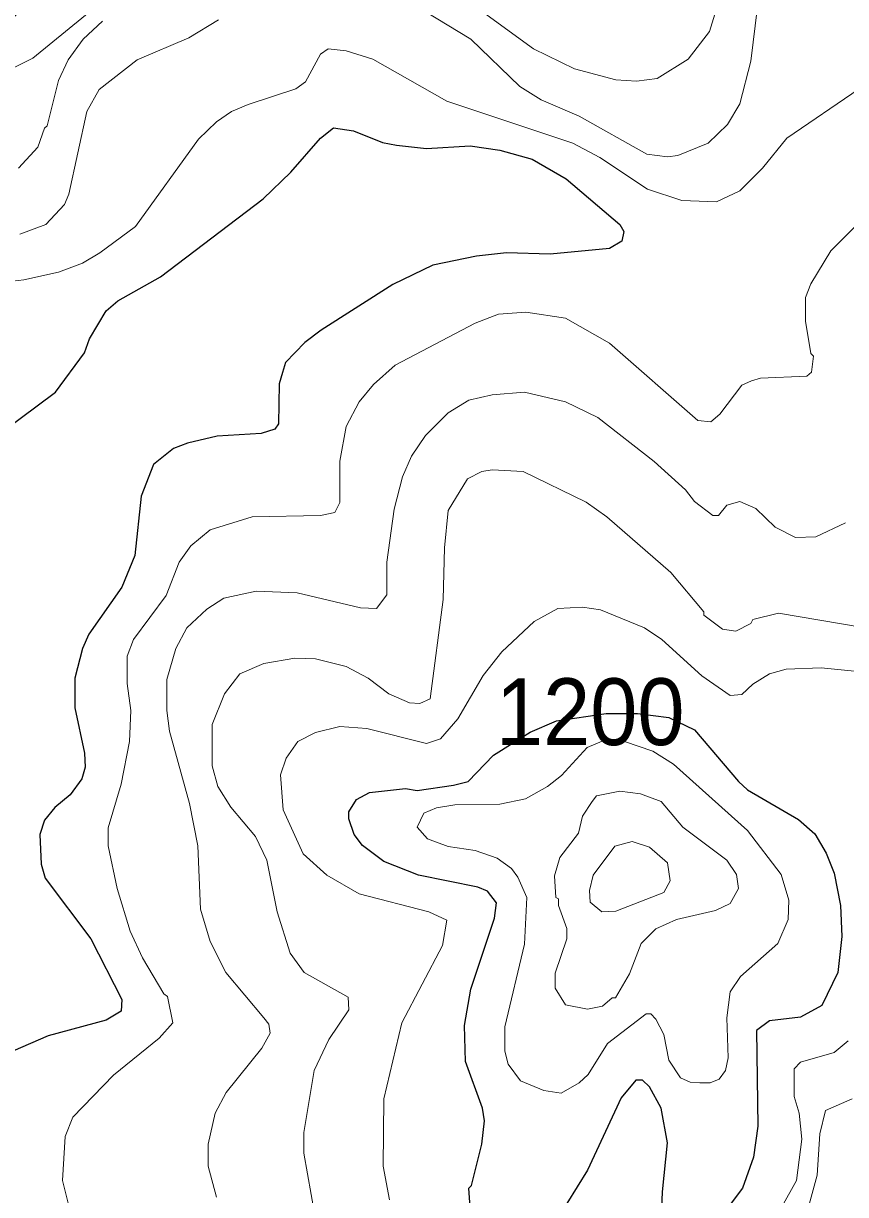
# Model space of a CAD drawing. Extents: x 423 to 448.8, y 7456.3 to 7484.
# Drawn here: x 430.855 to 431.841, y 7477.16 to 7478.564 of the extents above; entities that cross this region are included whole.
import ezdxf
from ezdxf.enums import TextEntityAlignment as Align

# ---------------------------------------------------------------- set-up
doc = ezdxf.new("R2010")
doc.units = 0
doc.header["$LTSCALE"] = 0.032
doc.layers.add('1', color=7, linetype='Continuous', lineweight=25)
doc.layers.add('2', color=7, linetype='Continuous', lineweight=13)
doc.layers.add('61', color=7, linetype='Continuous')

msp = doc.modelspace()

# ---------------------------------------------------------------- linework, layer by layer
at = {"layer": '1'}
for points in [[(430.8306, 7478.0751), (430.8932, 7478.1215), (430.928, 7478.1687), (430.9342, 7478.1857), (430.9543, 7478.219), (430.9682, 7478.2313), (431.0192, 7478.26), (431.1422, 7478.3535), (431.1755, 7478.3852), (431.2111, 7478.4262), (431.2266, 7478.4386), (431.2505, 7478.4348), (431.2854, 7478.4208), (431.3024, 7478.4177), (431.338, 7478.4138), (431.3905, 7478.4169), (431.4261, 7478.4116), (431.4648, 7478.4007), (431.5058, 7478.3775), (431.57, 7478.3226), (431.5746, 7478.3141), (431.5723, 7478.3025), (431.5576, 7478.294), (431.4865, 7478.287), (431.4339, 7478.2885), (431.3983, 7478.2847), (431.3457, 7478.2739), (431.2977, 7478.2506), (431.2119, 7478.1958), (431.1925, 7478.1811), (431.1693, 7478.1571), (431.1654, 7478.1452), (431.1616, 7478.1316), (431.1608, 7478.0836), (431.1562, 7478.0774), (431.1399, 7478.072)], [(431.1399, 7478.072), (431.0874, 7478.0689), (431.0518, 7478.0604), (431.0348, 7478.0542), (431.0108, 7478.0349), (430.996, 7477.997), (430.9883, 7477.9258), (430.9728, 7477.8879), (430.9334, 7477.8315), (430.9257, 7477.8145), (430.9164, 7477.7789), (430.9164, 7477.7433), (430.928, 7477.6892), (430.9288, 7477.6721), (430.9249, 7477.6582), (430.911, 7477.6389), (430.8924, 7477.6241), (430.8801, 7477.6087), (430.8746, 7477.5917), (430.8762, 7477.5561), (430.8808, 7477.5391), (430.9357, 7477.4664), (430.9729, 7477.3937), (430.9721, 7477.3797), (430.9543, 7477.3689), (430.8847, 7477.3504), (430.8421, 7477.3318)], [(431.3913, 7477.1338), (431.389, 7477.1678), (431.3921, 7477.1709), (431.4045, 7477.2204), (431.4076, 7477.2483), (431.4052, 7477.2637), (431.3851, 7477.3194), (431.3836, 7477.3628), (431.3913, 7477.4061), (431.4199, 7477.4911), (431.4222, 7477.5097), (431.4114, 7477.5236), (431.3998, 7477.5283), (431.3287, 7477.543), (431.2869, 7477.5592), (431.2613, 7477.5785), (431.2513, 7477.5916), (431.2451, 7477.6103), (431.2451, 7477.6187), (431.2544, 7477.6334), (431.2699, 7477.6419), (431.3132, 7477.6466), (431.3271, 7477.6443), (431.3704, 7477.6505), (431.3882, 7477.6551), (431.4184, 7477.6868), (431.4624, 7477.7141), (431.4939, 7477.7278), (431.5535, 7477.7367), (431.5912, 7477.7367), (431.6289, 7477.7319), (431.6594, 7477.7171), (431.7123, 7477.6551), (431.7231, 7477.6451), (431.7842, 7477.6094), (431.8036, 7477.5924), (431.8175, 7477.5692), (431.8268, 7477.5453), (431.8345, 7477.5066), (431.836, 7477.4695), (431.8314, 7477.4262), (431.8121, 7477.3867), (431.7866, 7477.3728), (431.7494, 7477.3681), (431.734, 7477.3566), (431.7355, 7477.2421), (431.7301, 7477.205), (431.7169, 7477.1678), (431.6891, 7477.1307)], [(431.6203, 7477.1431), (431.621, 7477.1632), (431.6272, 7477.222), (431.6195, 7477.2637), (431.6056, 7477.2893), (431.597, 7477.297), (431.5893, 7477.297), (431.5715, 7477.2761), (431.5313, 7477.1895), (431.4941, 7477.1292)]]:
    msp.add_lwpolyline(points, dxfattribs=at)
at = {"layer": '2'}
for points in [[(431.389, 7478.5894), (431.4663, 7478.533), (431.5158, 7478.509), (431.5653, 7478.4958), (431.5901, 7478.4943), (431.6149, 7478.4974), (431.652, 7478.5206), (431.6775, 7478.5539), (431.7154, 7478.6776)], [(431.3364, 7478.5778), (431.3913, 7478.5446), (431.4501, 7478.4881), (431.4756, 7478.4719), (431.5212, 7478.4525), (431.6025, 7478.4069), (431.6272, 7478.4038), (431.6396, 7478.4054), (431.6759, 7478.42), (431.6991, 7478.4425), (431.7138, 7478.4673), (431.727, 7478.5183), (431.7432, 7478.649)], [(430.8507, 7478.311), (430.8816, 7478.3226), (430.904, 7478.3466), (430.9094, 7478.359), (430.9311, 7478.458), (430.9458, 7478.4843), (430.9914, 7478.5198), (431.0533, 7478.5461), (431.0889, 7478.5678)], [(430.9264, 7478.5446), (430.9497, 7478.5662)], [(430.8491, 7478.3899), (430.8723, 7478.4154), (430.8801, 7478.4379), (430.8832, 7478.441), (430.897, 7478.4951), (430.9086, 7478.5198), (430.9264, 7478.5446)], [(431.8569, 7478.485), (431.7703, 7478.4262), (431.7409, 7478.3899), (431.7138, 7478.3628), (431.686, 7478.3497), (431.6442, 7478.3512), (431.6032, 7478.3651), (431.546, 7478.403), (431.5135, 7478.42), (431.3627, 7478.4703), (431.2737, 7478.5206), (431.242, 7478.5307), (431.2204, 7478.533), (431.2111, 7478.5268), (431.1933, 7478.4935), (431.1817, 7478.485), (431.1245, 7478.4664), (431.1044, 7478.4579), (431.0866, 7478.4456), (431.0649, 7478.4247), (430.9891, 7478.3203), (430.9466, 7478.2885), (430.9257, 7478.2762), (430.8971, 7478.2653), (430.8553, 7478.2561), (430.7733, 7478.2468)], [(431.7161, 7478.13), (431.7278, 7478.1354), (431.7386, 7478.1385), (431.7942, 7478.1408), (431.7997, 7478.1455), (431.802, 7478.1648), (431.7989, 7478.1679), (431.7927, 7478.2066), (431.7927, 7478.2352), (431.7989, 7478.2514), (431.8229, 7478.2909), (431.8538, 7478.3218)], [(430.9117, 7477.1369), (430.9017, 7477.1771), (430.9048, 7477.2297), (430.9141, 7477.2529), (430.9628, 7477.3032), (431.0177, 7477.3473), (431.0339, 7477.3658), (431.0278, 7477.3975), (431.0231, 7477.4006), (430.9976, 7477.4439), (430.9829, 7477.4757), (430.9674, 7477.5267), (430.9566, 7477.5778), (430.9566, 7477.5994), (430.9721, 7477.652), (430.9822, 7477.7031), (430.9837, 7477.7402), (430.9791, 7477.7727), (430.9791, 7477.8052), (430.9868, 7477.8253), (431.0262, 7477.8779), (431.0417, 7477.9181), (431.0556, 7477.9374), (431.0788, 7477.9568), (431.1291, 7477.9722), (431.2111, 7477.9738), (431.2281, 7477.9776), (431.2343, 7477.9893), (431.2343, 7478.0388), (431.242, 7478.0805), (431.2575, 7478.1099), (431.2745, 7478.1308), (431.3008, 7478.154), (431.3967, 7478.2043), (431.4246, 7478.2151), (431.4571, 7478.2174), (431.505, 7478.2105), (431.5576, 7478.1803), (431.6635, 7478.0875), (431.679, 7478.0859), (431.6899, 7478.0952), (431.7161, 7478.13)], [(431.8407, 7477.9652), (431.8051, 7477.9482), (431.7804, 7477.9475), (431.7564, 7477.9599), (431.7332, 7477.9823), (431.7139, 7477.9908), (431.6984, 7477.9861), (431.6883, 7477.9737), (431.6814, 7477.9737), (431.6597, 7477.9908), (431.6489, 7478.0047), (431.611, 7478.0387), (431.5437, 7478.0913), (431.505, 7478.1099), (431.4555, 7478.1215), (431.4168, 7478.1184), (431.389, 7478.1122), (431.3642, 7478.0967), (431.3371, 7478.0696), (431.3201, 7478.0449), (431.3093, 7478.0202), (431.2993, 7477.9815), (431.2907, 7477.9181), (431.2907, 7477.8786), (431.2784, 7477.8624), (431.2591, 7477.8631), (431.1833, 7477.881), (431.1338, 7477.8833), (431.0951, 7477.8748), (431.075, 7477.8616), (431.051, 7477.8392), (431.0378, 7477.8145), (431.027, 7477.7773), (431.027, 7477.7402), (431.0301, 7477.7154), (431.0541, 7477.6288), (431.0641, 7477.5778), (431.0672, 7477.502), (431.0788, 7477.4633), (431.0974, 7477.4262), (431.143, 7477.372), (431.1492, 7477.3643), (431.1508, 7477.3534), (431.1407, 7477.3357), (431.0981, 7477.2823), (431.085, 7477.2576), (431.0765, 7477.2204), (431.0765, 7477.1941), (431.0865, 7477.157)], [(431.8593, 7477.84), (431.7603, 7477.857), (431.7293, 7477.8492), (431.727, 7477.8446), (431.7092, 7477.8353), (431.6929, 7477.8376), (431.6705, 7477.8546), (431.6705, 7477.8585), (431.6311, 7477.9057), (431.5545, 7477.9722), (431.5298, 7477.99), (431.454, 7478.0264), (431.4168, 7478.0287), (431.4045, 7478.0264), (431.3874, 7478.0179), (431.3642, 7477.98), (431.3596, 7477.9351)], [(431.3596, 7477.9351), (431.3581, 7477.8732), (431.3426, 7477.7541), (431.3302, 7477.7487), (431.3178, 7477.7495), (431.2931, 7477.7603), (431.2683, 7477.7789), (431.242, 7477.7928), (431.2049, 7477.8021), (431.1802, 7477.8028), (431.143, 7477.7966), (431.1144, 7477.7843), (431.0958, 7477.7603), (431.0812, 7477.7232), (431.0812, 7477.6737), (431.0881, 7477.6489), (431.1036, 7477.6242), (431.133, 7477.5893), (431.1469, 7477.5608), (431.1592, 7477.4989), (431.1747, 7477.4494), (431.1917, 7477.4261), (431.2443, 7477.3967), (431.2451, 7477.3813), (431.2211, 7477.3457), (431.2034, 7477.3086), (431.191, 7477.2344), (431.191, 7477.2096), (431.2088, 7477.1106)], [(431.8515, 7477.7873), (431.8113, 7477.7912), (431.7695, 7477.7897), (431.7494, 7477.7843), (431.7293, 7477.7719), (431.7161, 7477.7595), (431.7022, 7477.758), (431.6682, 7477.7819), (431.6202, 7477.8253), (431.5994, 7477.8392), (431.5468, 7477.8609), (431.5251, 7477.8639), (431.4957, 7477.8624), (431.4671, 7477.8469), (431.4284, 7477.8106), (431.406, 7477.782), (431.3758, 7477.7301), (431.3549, 7477.7061), (431.338, 7477.7007), (431.2668, 7477.7185), (431.2343, 7477.7208), (431.2049, 7477.7139), (431.184, 7477.7031), (431.1701, 7477.683), (431.1631, 7477.6629), (431.1662, 7477.6211), (431.1902, 7477.5685), (431.2188, 7477.5429), (431.2575, 7477.5205), (431.341, 7477.4988), (431.3627, 7477.4888), (431.3573, 7477.4587), (431.3086, 7477.3658), (431.2869, 7477.2746), (431.2861, 7477.1941)], [(431.7641, 7477.1454), (431.7819, 7477.1771), (431.7881, 7477.2266), (431.785, 7477.2576), (431.7788, 7477.2777), (431.7788, 7477.3109), (431.7866, 7477.3186), (431.8268, 7477.3302), (431.8438, 7477.3442)], [(431.7873, 7477.1129), (431.8067, 7477.1833), (431.8098, 7477.2328), (431.8167, 7477.2607), (431.8484, 7477.2746)], [(431.2861, 7477.1941), (431.2938, 7477.1539)]]:
    msp.add_lwpolyline(points, dxfattribs=at)
for points in [[(430.8561, 7478.584), (430.8839, 7478.6096), (430.9002, 7478.6149), (430.9358, 7478.618), (430.9527, 7478.6111), (430.9543, 7478.5979), (430.9489, 7478.5895), (430.8661, 7478.5221), (430.8445, 7478.5113), (430.8321, 7478.5106), (430.8158, 7478.516), (430.8166, 7478.5376), (430.8298, 7478.557)], [(431.3503, 7477.6234), (431.3349, 7477.6172), (431.3271, 7477.6002), (431.3395, 7477.5863), (431.3642, 7477.577), (431.3967, 7477.5723), (431.423, 7477.5631), (431.44, 7477.5507), (431.4478, 7477.5406), (431.4586, 7477.5159), (431.4555, 7477.4602), (431.4323, 7477.3612), (431.4323, 7477.3318), (431.4361, 7477.3163), (431.4508, 7477.2962), (431.4787, 7477.2846), (431.4996, 7477.2815), (431.5212, 7477.2939), (431.5321, 7477.304), (431.5553, 7477.3411), (431.6017, 7477.3767), (431.6071, 7477.3767), (431.6133, 7477.3704), (431.6226, 7477.3519), (431.6287, 7477.321), (431.6427, 7477.3001), (431.6543, 7477.2947), (431.6659, 7477.2939), (431.6783, 7477.2939), (431.6891, 7477.2985), (431.6968, 7477.3086), (431.6999, 7477.3241), (431.6984, 7477.372), (431.7022, 7477.4029), (431.7146, 7477.4215), (431.7595, 7477.461), (431.7718, 7477.4896), (431.7726, 7477.5128), (431.7633, 7477.5437), (431.7231, 7477.5963), (431.6342, 7477.676), (431.6094, 7477.6915), (431.5756, 7477.7031), (431.5488, 7477.7035), (431.5309, 7477.6959), (431.5001, 7477.6624), (431.4834, 7477.6489), (431.457, 7477.6342), (431.4261, 7477.628), (431.372, 7477.6273)], [(431.5367, 7477.6311), (431.5421, 7477.6381), (431.57, 7477.6435), (431.5947, 7477.6404), (431.6194, 7477.6311), (431.6457, 7477.6002), (431.6984, 7477.5607), (431.71, 7477.5437), (431.7123, 7477.5267), (431.7022, 7477.5089), (431.6845, 7477.5004), (431.6381, 7477.4896), (431.6133, 7477.4787), (431.5955, 7477.461), (431.5816, 7477.4246), (431.5646, 7477.396), (431.5607, 7477.396), (431.5491, 7477.3859), (431.5313, 7477.3821), (431.505, 7477.3875), (431.4926, 7477.4076), (431.4926, 7477.4254), (431.5066, 7477.4664), (431.5066, 7477.4788), (431.4965, 7477.5066), (431.4965, 7477.5143), (431.4934, 7477.5159), (431.4918, 7477.5422), (431.498, 7477.5639), (431.5204, 7477.5932), (431.5251, 7477.6134)], [(431.5382, 7477.5429), (431.5638, 7477.5777), (431.5847, 7477.5832), (431.6055, 7477.5762), (431.6272, 7477.5577), (431.6303, 7477.536), (431.6226, 7477.522), (431.5653, 7477.4996), (431.5483, 7477.4988), (431.5344, 7477.5105), (431.5336, 7477.5244)]]:
    msp.add_lwpolyline(points, close=True, dxfattribs=at)

# ---------------------------------------------------------------- texts
at = {"layer": '61', "width": 0.95}
msp.add_text('1200', height=0.08, dxfattribs=at).set_placement((431.5345, 7477.6987), align=Align.CENTER)

doc.saveas('drawing.dxf')
